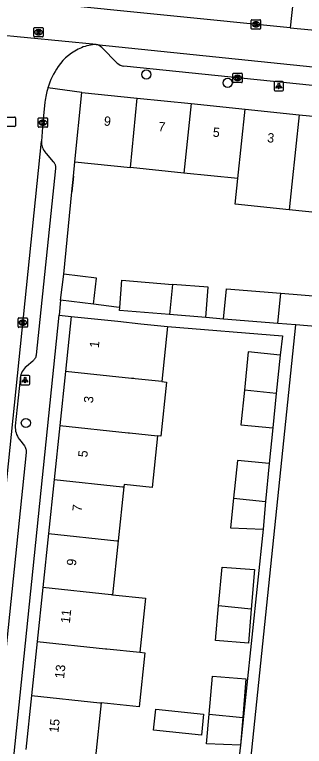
# Model space of a CAD drawing. Extents: x 160861 to 161308, y 384024 to 384878.
# Drawn here: x 161193.9 to 161224.9, y 384599.3 to 384677.7 of the extents above; entities that cross this region are included whole.
import ezdxf

# ---------------------------------------------------------------- set-up
doc = ezdxf.new("R2010")
doc.units = 0
for name, color, linetype in [('IMGEO_Boom', 7, 'Continuous'), ('IMGEO_Kolk', 7, 'Continuous'), ('IMGEO_Lichtpunt', 7, 'Continuous'), ('IMGEO_Muur', 7, 'Continuous'), ('IMGEO_Pand', 7, 'Continuous'), ('IMGEO_Pand_nummerreeks', 7, 'Continuous'), ('IMGEO_Rijbaan_lokaal_open', 7, 'Continuous'), ('IMGEO_Rioolput', 7, 'Continuous'), ('IMGEO_Verkeerseiland_gesloten', 7, 'Continuous'), ('IMGEO_Voetpad_open', 7, 'Continuous')]:
    doc.layers.add(name, color=color, linetype=linetype)

msp = doc.modelspace()

# ---------------------------------------------------------------- linework, layer by layer
at = {"layer": 'IMGEO_Boom'}
for centre in [(161207.999, 384671.269), (161216.698, 384670.374), (161195.119, 384633.943)]:
    msp.add_circle(centre, 0.489, dxfattribs=at)
at = {"layer": 'IMGEO_Kolk'}
for p, q in [((161219.228, 384676.212), (161219.228, 384677.064)), ((161219.303, 384677.138), (161220.155, 384677.138)), ((161220.229, 384677.064), (161220.229, 384676.212)), ((161219.739, 384676.358), (161219.714, 384676.358)), ((161219.716, 384676.918), (161219.741, 384676.918)), ((161220.155, 384676.138), (161219.303, 384676.138)), ((161217.26, 384670.48), (161217.26, 384671.332)), ((161217.335, 384671.406), (161218.187, 384671.406)), ((161217.748, 384671.186), (161217.773, 384671.186)), ((161218.261, 384671.332), (161218.261, 384670.48)), ((161218.187, 384670.406), (161217.335, 384670.406)), ((161217.771, 384670.626), (161217.746, 384670.626)), ((161193.066, 384666.709), (161193.918, 384666.709)), ((161193.992, 384666.635), (161193.992, 384665.783)), ((161196.441, 384665.687), (161196.441, 384666.539)), ((161196.516, 384666.613), (161197.368, 384666.613)), ((161196.929, 384666.393), (161196.954, 384666.393)), ((161197.442, 384666.539), (161197.442, 384665.687)), ((161193.918, 384665.709), (161193.066, 384665.709)), ((161197.368, 384665.613), (161196.516, 384665.613)), ((161196.952, 384665.833), (161196.927, 384665.833)), ((161194.288, 384644.259), (161194.288, 384645.111)), ((161194.363, 384645.185), (161195.215, 384645.185)), ((161194.776, 384644.965), (161194.801, 384644.965)), ((161195.289, 384645.111), (161195.289, 384644.259)), ((161195.215, 384644.185), (161194.363, 384644.185)), ((161194.799, 384644.405), (161194.774, 384644.405))]:
    msp.add_line(p, q, dxfattribs=at)
for points in [[(161219.228, 384676.212), (161219.228, 384677.064)], [(161219.303, 384677.138), (161220.155, 384677.138)], [(161220.229, 384677.064), (161220.229, 384676.212)], [(161219.549, 384676.838), (161219.672, 384676.838), (161219.672, 384676.687), (161219.802, 384676.838), (161219.966, 384676.838), (161219.82, 384676.687), (161219.973, 384676.438), (161219.821, 384676.438), (161219.736, 384676.602), (161219.672, 384676.535), (161219.672, 384676.438), (161219.549, 384676.438), (161219.549, 384676.838)], [(161220.155, 384676.138), (161219.303, 384676.138)], [(161217.26, 384670.48), (161217.26, 384671.332)], [(161217.335, 384671.406), (161218.187, 384671.406)], [(161217.581, 384671.106), (161217.704, 384671.106), (161217.704, 384670.955), (161217.834, 384671.106), (161217.998, 384671.106), (161217.852, 384670.955), (161218.005, 384670.706), (161217.853, 384670.706), (161217.768, 384670.87), (161217.704, 384670.803), (161217.704, 384670.706), (161217.581, 384670.706), (161217.581, 384671.106)], [(161218.261, 384671.332), (161218.261, 384670.48)], [(161218.187, 384670.406), (161217.335, 384670.406)], [(161193.066, 384666.709), (161193.918, 384666.709)], [(161193.992, 384666.635), (161193.992, 384665.783)], [(161196.441, 384665.687), (161196.441, 384666.539)], [(161196.516, 384666.613), (161197.368, 384666.613)], [(161196.762, 384666.313), (161196.885, 384666.313), (161196.885, 384666.162), (161197.015, 384666.313), (161197.179, 384666.313), (161197.033, 384666.162), (161197.186, 384665.913), (161197.034, 384665.913), (161196.949, 384666.077), (161196.885, 384666.01), (161196.885, 384665.913), (161196.762, 384665.913), (161196.762, 384666.313)], [(161197.442, 384666.539), (161197.442, 384665.687)], [(161193.918, 384665.709), (161193.066, 384665.709)], [(161197.368, 384665.613), (161196.516, 384665.613)], [(161194.288, 384644.259), (161194.288, 384645.111)], [(161194.363, 384645.185), (161195.215, 384645.185)], [(161194.609, 384644.885), (161194.732, 384644.885), (161194.732, 384644.734), (161194.862, 384644.885), (161195.026, 384644.885), (161194.88, 384644.734), (161195.033, 384644.485), (161194.881, 384644.485), (161194.796, 384644.649), (161194.732, 384644.582), (161194.732, 384644.485), (161194.609, 384644.485), (161194.609, 384644.885)], [(161195.289, 384645.111), (161195.289, 384644.259)], [(161195.215, 384644.185), (161194.363, 384644.185)]]:
    msp.add_lwpolyline(points, dxfattribs=at)
for centre, start, end in [((161219.305, 384677.062), 91.55205, 178.44795), ((161219.305, 384677.062), 91.55205, 178.44795), ((161220.153, 384677.062), 1.55205, 88.44795), ((161220.153, 384677.062), 1.55205, 88.44795), ((161219.305, 384676.214), 181.55205, 268.44795), ((161219.305, 384676.214), 181.55205, 268.44795), ((161220.153, 384676.214), 271.55205, 358.44795), ((161220.153, 384676.214), 271.55205, 358.44795), ((161217.337, 384671.33), 91.55205, 178.44795), ((161217.337, 384671.33), 91.55205, 178.44795), ((161218.185, 384671.33), 1.55205, 88.44795), ((161218.185, 384671.33), 1.55205, 88.44795), ((161217.337, 384670.482), 181.55205, 268.44795), ((161217.337, 384670.482), 181.55205, 268.44795), ((161218.185, 384670.482), 271.55205, 358.44795), ((161218.185, 384670.482), 271.55205, 358.44795), ((161193.916, 384666.633), 1.55205, 88.44795), ((161193.916, 384666.633), 1.55205, 88.44795), ((161196.518, 384666.537), 91.55205, 178.44795), ((161196.518, 384666.537), 91.55205, 178.44795), ((161197.366, 384666.537), 1.55205, 88.44795), ((161197.366, 384666.537), 1.55205, 88.44795), ((161193.916, 384665.785), 271.55205, 358.44795), ((161193.916, 384665.785), 271.55205, 358.44795), ((161196.518, 384665.689), 181.55205, 268.44795), ((161196.518, 384665.689), 181.55205, 268.44795), ((161197.366, 384665.689), 271.55205, 358.44795), ((161197.366, 384665.689), 271.55205, 358.44795), ((161194.365, 384645.109), 91.55205, 178.44795), ((161194.365, 384645.109), 91.55205, 178.44795), ((161195.213, 384645.109), 1.55205, 88.44795), ((161195.213, 384645.109), 1.55205, 88.44795), ((161194.365, 384644.261), 181.55205, 268.44795), ((161194.365, 384644.261), 181.55205, 268.44795), ((161195.213, 384644.261), 271.55205, 358.44795), ((161195.213, 384644.261), 271.55205, 358.44795)]:
    msp.add_arc(centre, 0.0765, start, end, dxfattribs=at)
for centre, major_axis, ratio, start_param, end_param in [((161219.715, 384676.638), (-0.387, 0.002), 0.722429, 4.712389, 7.853982), ((161219.74, 384676.638), (-0.39, 0.002), 0.717154, 1.570796, 4.712389), ((161217.747, 384670.906), (-0.387, 0.002), 0.722429, 4.712389, 7.853982), ((161217.772, 384670.906), (-0.39, 0.002), 0.717154, 1.570796, 4.712389), ((161196.928, 384666.113), (-0.387, 0.002), 0.722429, 4.712389, 7.853982), ((161196.953, 384666.113), (-0.39, 0.002), 0.717154, 1.570796, 4.712389), ((161194.775, 384644.685), (-0.387, 0.002), 0.722429, 4.712389, 7.853982), ((161194.8, 384644.685), (-0.39, 0.002), 0.717154, 1.570796, 4.712389)]:
    msp.add_ellipse(centre, major_axis=major_axis, ratio=ratio, start_param=start_param, end_param=end_param, dxfattribs=at)
at = {"layer": 'IMGEO_Lichtpunt'}
for p, q in [((161221.669, 384670.427), (161221.669, 384669.62)), ((161221.669, 384670.427), (161221.669, 384669.62)), ((161222.571, 384670.522), (161221.763, 384670.522)), ((161222.571, 384670.522), (161221.763, 384670.522)), ((161222.665, 384669.62), (161222.665, 384670.427)), ((161222.665, 384669.62), (161222.665, 384670.427)), ((161221.763, 384669.526), (161222.571, 384669.526)), ((161221.763, 384669.526), (161222.571, 384669.526)), ((161194.532, 384638.936), (161194.532, 384638.129)), ((161194.532, 384638.936), (161194.532, 384638.129)), ((161195.434, 384639.031), (161194.626, 384639.031)), ((161195.434, 384639.031), (161194.626, 384639.031)), ((161195.528, 384638.129), (161195.528, 384638.936)), ((161195.528, 384638.129), (161195.528, 384638.936)), ((161194.626, 384638.035), (161195.434, 384638.035)), ((161194.626, 384638.035), (161195.434, 384638.035))]:
    msp.add_line(p, q, dxfattribs=at)
for points in [[(161222.043, 384670.091), (161222.082, 384670.063), (161221.894, 384669.801), (161221.856, 384669.828), (161222.043, 384670.091)], [(161222.145, 384670.043), (161222.192, 384670.043), (161222.192, 384669.721), (161222.145, 384669.721), (161222.145, 384670.043)], [(161222.255, 384670.063), (161222.293, 384670.09), (161222.48, 384669.828), (161222.441, 384669.8), (161222.255, 384670.063)], [(161194.906, 384638.6), (161194.945, 384638.572), (161194.757, 384638.31), (161194.719, 384638.337), (161194.906, 384638.6)], [(161195.008, 384638.552), (161195.055, 384638.552), (161195.055, 384638.23), (161195.008, 384638.23), (161195.008, 384638.552)], [(161195.118, 384638.572), (161195.156, 384638.599), (161195.343, 384638.337), (161195.304, 384638.309), (161195.118, 384638.572)]]:
    msp.add_lwpolyline(points, dxfattribs=at)
for centre in [(161222.168, 384670.225), (161195.031, 384638.734)]:
    msp.add_circle(centre, 0.0994, dxfattribs=at)
for centre, start, end in [((161221.763, 384670.427), 90, 180), ((161221.763, 384670.427), 90, 180), ((161222.571, 384670.427), 0, 90), ((161222.571, 384670.427), 0, 90), ((161221.763, 384669.62), 180, 270), ((161221.763, 384669.62), 180, 270), ((161222.571, 384669.62), 270, 0), ((161222.571, 384669.62), 270, 360), ((161194.626, 384638.936), 90, 180), ((161194.626, 384638.936), 90, 180), ((161195.434, 384638.936), 0, 90), ((161195.434, 384638.936), 0, 90), ((161194.626, 384638.129), 180, 270), ((161194.626, 384638.129), 180, 270), ((161195.434, 384638.129), 270, 0), ((161195.434, 384638.129), 270, 360)]:
    msp.add_arc(centre, 0.0946, start, end, dxfattribs=at)
at = {"layer": 'IMGEO_Muur'}
msp.add_lwpolyline([(161200.2, 384660.38), (161200.035, 384658.689)], dxfattribs=at)
at = {"layer": 'IMGEO_Pand'}
for points in [[(161200.356, 384661.902), (161201.118, 384669.343)], [(161201.118, 384669.343), (161207.014, 384668.74)], [(161206.293, 384661.294), (161207.014, 384668.74)], [(161207.014, 384668.74), (161212.789, 384668.149)], [(161212.789, 384668.149), (161212.027, 384660.707)], [(161212.789, 384668.149), (161218.564, 384667.558)], [(161217.802, 384660.116), (161218.564, 384667.558)], [(161218.564, 384667.558), (161224.34, 384666.966)], [(161224.34, 384666.966), (161223.578, 384659.525), (161223.296, 384656.771)], [(161224.34, 384666.966), (161230.236, 384666.363)], [(161230.236, 384666.363), (161229.727, 384661.39), (161229.474, 384658.921), (161229.192, 384656.167), (161223.296, 384656.771)], [(161200.356, 384661.902), (161206.293, 384661.294)], [(161212.027, 384660.707), (161206.293, 384661.294)], [(161217.802, 384660.116), (161212.027, 384660.707)], [(161223.296, 384656.771), (161217.52, 384657.363), (161217.802, 384660.116)], [(161198.83, 384647.087), (161199.176, 384649.88)], [(161202.338, 384646.652), (161202.684, 384649.445), (161199.176, 384649.88)], [(161205.154, 384646.318), (161205.393, 384649.235), (161210.807, 384648.791)], [(161210.807, 384648.791), (161210.475, 384645.551)], [(161214.349, 384645.233), (161214.616, 384648.478), (161210.807, 384648.791)], [(161216.262, 384645.076), (161216.594, 384648.315), (161222.381, 384647.84)], [(161222.05, 384644.601), (161222.381, 384647.84)], [(161222.381, 384647.84), (161227.17, 384647.447), (161226.904, 384644.202), (161224.003, 384644.44)], [(161202.338, 384646.652), (161198.83, 384647.087)], [(161210.475, 384645.551), (161205.127, 384645.991), (161205.154, 384646.318)], [(161199.971, 384645.357), (161199.352, 384639.452)], [(161199.971, 384645.357), (161204.944, 384644.836), (161207.427, 384644.576), (161210.284, 384644.277)], [(161214.349, 384645.233), (161210.475, 384645.551)], [(161222.05, 384644.601), (161216.262, 384645.076)], [(161210.284, 384644.277), (161209.666, 384638.372)], [(161224.003, 384644.44), (161222.05, 384644.601)], [(161222.303, 384641.217), (161218.9, 384641.556), (161218.491, 384637.447)], [(161222.303, 384641.217), (161221.892, 384637.091)], [(161199.352, 384639.452), (161198.746, 384633.667)], [(161209.666, 384638.372), (161206.808, 384638.671), (161206.665, 384638.686), (161206.416, 384638.712), (161199.352, 384639.452)], [(161209.666, 384638.372), (161210.154, 384638.321), (161209.548, 384632.536), (161209.196, 384632.572)], [(161218.491, 384637.447), (161218.123, 384633.757), (161221.526, 384633.418)], [(161221.892, 384637.091), (161218.491, 384637.447)], [(161221.892, 384637.091), (161221.526, 384633.418)], [(161198.746, 384633.667), (161198.14, 384627.882)], [(161198.746, 384633.667), (161206.059, 384632.901), (161206.202, 384632.886), (161209.196, 384632.572)], [(161209.196, 384632.572), (161208.616, 384627.035), (161205.622, 384627.349), (161205.596, 384627.101)], [(161221.145, 384629.591), (161217.742, 384629.93), (161217.338, 384625.871)], [(161221.145, 384629.591), (161220.739, 384625.515)], [(161198.14, 384627.882), (161197.534, 384622.096)], [(161198.14, 384627.882), (161205.454, 384627.116), (161205.596, 384627.101)], [(161205.596, 384627.101), (161204.99, 384621.315)], [(161217.338, 384625.871), (161217.022, 384622.699), (161220.506, 384622.55)], [(161217.338, 384625.871), (161220.739, 384625.515)], [(161220.739, 384625.515), (161220.506, 384622.55)], [(161197.534, 384622.096), (161196.928, 384616.311)], [(161197.534, 384622.096), (161204.848, 384621.33), (161204.99, 384621.315)], [(161204.99, 384621.315), (161204.384, 384615.53)], [(161215.734, 384614.342), (161216.101, 384618.503), (161219.562, 384618.231), (161219.228, 384613.976)], [(161196.928, 384616.311), (161196.322, 384610.526)], [(161204.384, 384615.53), (161204.243, 384615.545), (161196.928, 384616.311)], [(161204.384, 384615.53), (161207.897, 384615.162), (161207.291, 384609.377)], [(161219.228, 384613.976), (161218.943, 384610.349), (161215.407, 384610.627), (161215.734, 384614.342)], [(161219.228, 384613.976), (161215.734, 384614.342)], [(161196.322, 384610.526), (161195.716, 384604.741)], [(161196.322, 384610.526), (161203.637, 384609.76), (161203.778, 384609.745), (161207.291, 384609.377)], [(161207.291, 384609.377), (161207.829, 384609.321), (161207.223, 384603.535), (161203.172, 384603.959)], [(161214.71, 384602.749), (161215.069, 384606.8), (161218.642, 384606.52), (161218.317, 384602.371)], [(161195.716, 384604.741), (161195.11, 384598.956)], [(161195.716, 384604.741), (161203.031, 384603.974), (161203.172, 384603.959)], [(161203.172, 384603.959), (161202.566, 384598.174)], [(161214.127, 384602.733), (161213.894, 384600.512), (161208.776, 384601.048), (161209.009, 384603.269), (161214.127, 384602.733)], [(161218.084, 384599.409), (161214.429, 384599.565), (161214.71, 384602.749)], [(161214.71, 384602.749), (161218.317, 384602.371)], [(161218.317, 384602.371), (161218.084, 384599.409)]]:
    msp.add_lwpolyline(points, dxfattribs=at)
at = {"layer": 'IMGEO_Rijbaan_lokaal_open'}
for points in [[(161223.394, 384676.278), (161197.076, 384678.923)], [(161223.394, 384676.278), (161227.968, 384675.825)], [(161202.637, 384674.492), (161187.912, 384675.92)], [(161202.637, 384674.492), (161251.411, 384669.458), (161251.394, 384669.225)], [(161197.158, 384668.322), (161196.942, 384666.113), (161196.783, 384664.123)], [(161190.514, 384603.047), (161196.783, 384664.123)]]:
    msp.add_lwpolyline(points, dxfattribs=at)
for centre, radius, start, end in [((161203.061, 384669.179), 5.348, 111.84423, 146.77979), ((161202.859, 384669.809), 4.688, 92.71078, 112.41656), ((161205.143, 384667.474), 8.029, 144.73801, 162.91966), ((161205.229, 384667.452), 8.118, 162.95031, 173.84667)]:
    msp.add_arc(centre, radius, start, end, dxfattribs=at)
at = {"layer": 'IMGEO_Rioolput'}
for p, q in [((161195.969, 384675.374), (161195.969, 384676.226)), ((161196.044, 384676.3), (161196.896, 384676.3)), ((161196.97, 384676.226), (161196.97, 384675.374)), ((161196.48, 384675.52), (161196.455, 384675.52)), ((161196.457, 384676.08), (161196.482, 384676.08)), ((161196.896, 384675.3), (161196.044, 384675.3))]:
    msp.add_line(p, q, dxfattribs=at)
for points in [[(161195.969, 384675.374), (161195.969, 384676.226)], [(161196.044, 384676.3), (161196.896, 384676.3)], [(161196.97, 384676.226), (161196.97, 384675.374)], [(161196.558, 384675.998), (161196.306, 384676), (161196.306, 384675.6)], [(161196.306, 384675.6), (161196.43, 384675.6), (161196.43, 384675.762), (161196.441, 384675.762)], [(161196.484, 384675.919), (161196.43, 384675.919), (161196.43, 384675.838)], [(161196.43, 384675.838), (161196.482, 384675.838)], [(161196.488, 384675.733), (161196.559, 384675.6), (161196.699, 384675.6), (161196.634, 384675.726)], [(161196.896, 384675.3), (161196.044, 384675.3)]]:
    msp.add_lwpolyline(points, dxfattribs=at)
for centre, radius, start, end in [((161196.046, 384676.224), 0.0765, 91.55205, 178.44795), ((161196.046, 384676.224), 0.0765, 91.55205, 178.44795), ((161196.894, 384676.224), 0.0765, 1.55205, 88.44795), ((161196.894, 384676.224), 0.0765, 1.55205, 88.44795), ((161196.44, 384675.709), 0.0533, 26.02933, 88.69889), ((161196.466, 384676.027), 0.19, 274.7715, 282.96867), ((161196.49, 384675.823), 0.0964, 77.00612, 93.18647), ((161196.504, 384675.88), 0.0378, 276.66336, 79.67722), ((161196.557, 384675.888), 0.109, 350.36119, 89.41601), ((161196.555, 384675.888), 0.112, 277.58423, 350.98172), ((161196.539, 384675.673), 0.108, 29.51342, 73.79051), ((161196.046, 384675.376), 0.0765, 181.55205, 268.44795), ((161196.046, 384675.376), 0.0765, 181.55205, 268.44795), ((161196.894, 384675.376), 0.0765, 271.55205, 358.44795), ((161196.894, 384675.376), 0.0765, 271.55205, 358.44795)]:
    msp.add_arc(centre, radius, start, end, dxfattribs=at)
for centre, major_axis, ratio, start_param, end_param in [((161196.456, 384675.8), (-0.387, 0.002), 0.722429, 4.712389, 7.853982), ((161196.481, 384675.8), (-0.39, 0.002), 0.717154, 1.570796, 4.712389)]:
    msp.add_ellipse(centre, major_axis=major_axis, ratio=ratio, start_param=start_param, end_param=end_param, dxfattribs=at)
at = {"layer": 'IMGEO_Verkeerseiland_gesloten'}
msp.add_lwpolyline([(161223.711, 384679.283), (161223.394, 384676.278)], dxfattribs=at)
at = {"layer": 'IMGEO_Voetpad_open'}
for points in [[(161204.89, 384672.49), (161203.244, 384674.161)], [(161248.369, 384667.771), (161205.608, 384672.152)], [(161201.118, 384669.343), (161197.468, 384669.832)], [(161196.783, 384664.123), (161196.782, 384663.969), (161196.795, 384663.816), (161196.822, 384663.665), (161196.862, 384663.516), (161196.915, 384663.372), (161196.98, 384663.233), (161197.058, 384663.1), (161197.148, 384662.975), (161197.248, 384662.858), (161197.285, 384662.82), (161198.036, 384661.931), (161198.046, 384661.922), (161198.095, 384661.869), (161198.14, 384661.813), (161198.179, 384661.752), (161198.213, 384661.689), (161198.241, 384661.622), (161198.263, 384661.554), (161198.279, 384661.483), (161198.288, 384661.412), (161198.291, 384661.34), (161198.288, 384661.267), (161198.278, 384661.196), (161196.224, 384641.249), (161196.215, 384641.188), (161196.196, 384641.099), (161196.169, 384641.012), (161196.134, 384640.928), (161196.091, 384640.847), (161196.042, 384640.77), (161195.985, 384640.698), (161195.923, 384640.631), (161195.855, 384640.57), (161195.183, 384640.002), (161195.053, 384639.878), (161194.934, 384639.744), (161194.827, 384639.599), (161194.734, 384639.445), (161194.655, 384639.283), (161194.591, 384639.115), (161194.542, 384638.942), (161194.509, 384638.766), (161194.495, 384638.636), (161193.981, 384633.624), (161193.978, 384633.435), (161193.992, 384633.246), (161194.022, 384633.059), (161194.07, 384632.876), (161194.133, 384632.697), (161194.212, 384632.525), (161194.306, 384632.361), (161194.415, 384632.206), (161194.432, 384632.184), (161194.957, 384631.498), (161195.007, 384631.423), (161195.054, 384631.336), (161195.093, 384631.245), (161195.124, 384631.151), (161195.146, 384631.055), (161195.16, 384630.957), (161195.165, 384630.858), (161195.161, 384630.759), (161192.485, 384604.745)], [(161199.176, 384649.88), (161200.035, 384658.689), (161200.2, 384660.38), (161200.356, 384661.902)], [(161198.83, 384647.087), (161198.667, 384645.49)], [(161205.154, 384646.318), (161204.811, 384646.346), (161202.338, 384646.652)], [(161192.741, 384587.382), (161198.667, 384645.49)], [(161198.667, 384645.49), (161199.971, 384645.357)], [(161216.262, 384645.076), (161214.349, 384645.233)], [(161185.695, 384432.994), (161189.991, 384439.907), (161201.696, 384458.913), (161203.982, 384463.225), (161205.809, 384471.484), (161207.136, 384481.547), (161208.737, 384497.685), (161211.066, 384515.775), (161212.573, 384530.677), (161214.362, 384549.557), (161218.539, 384591.638), (161224.003, 384644.44)], [(161210.284, 384644.277), (161222.551, 384643.288), (161222.303, 384641.217)], [(161221.526, 384633.418), (161221.145, 384629.591)], [(161220.506, 384622.55), (161218.084, 384599.409)], [(161218.084, 384599.409), (161216.452, 384585.388), (161204.501, 384586.574)]]:
    msp.add_lwpolyline(points, dxfattribs=at)
for centre, radius, start, end in [((161202.494, 384673.507), 0.995, 41.06944, 81.72287), ((161205.731, 384673.345), 1.199, 225.47043, 264.11195)]:
    msp.add_arc(centre, radius, start, end, dxfattribs=at)

# ---------------------------------------------------------------- texts
at = {"layer": 'IMGEO_Pand_nummerreeks'}
for s, rotation, p in [('9', 354.15583, (161203.422, 384665.811)), ('7', 354.15657, (161209.245, 384665.214)), ('5', 354.15657, (161215.069, 384664.618)), ('3', 354.15657, (161220.892, 384664.022)), ('1', 84.01853, (161202.913, 384641.95)), ('3', 84.01853, (161202.292, 384636.027)), ('5', 84.01853, (161201.684, 384630.218)), ('7', 84.01923, (161201.074, 384624.409)), ('9', 84.01923, (161200.466, 384618.599)), ('11', 84.01853, (161199.821, 384612.446)), ('13', 84.01853, (161199.2, 384606.524)), ('15', 84.01923, (161198.592, 384600.715))]:
    msp.add_text(s, height=1, rotation=rotation, dxfattribs=at).set_placement(p)

doc.saveas('drawing.dxf')
